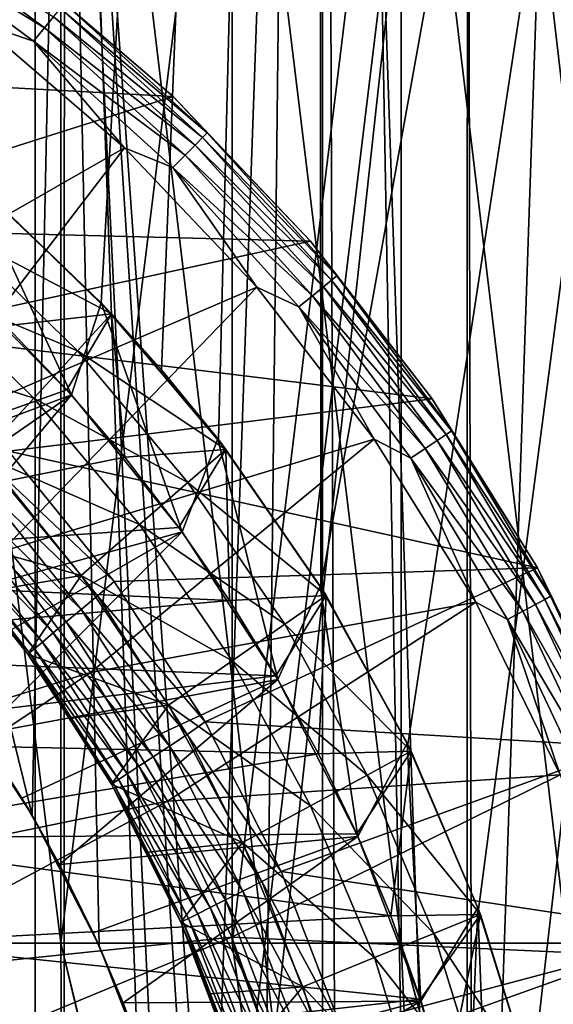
# Model space of a CAD drawing. Header units: metres. Extents: x -30 to 30, y -76 to 64.
# Tile 418 of 541: x 2.138 to 3.088, y 49.422 to 51.174. Entities that reach past the tile are written whole.
import ezdxf

# ---------------------------------------------------------------- set-up
doc = ezdxf.new("R2010")
doc.units = ezdxf.units.M
doc.layers.add('solid_508511', color=7, linetype='CONTINUOUS')

msp = doc.modelspace()

# ---------------------------------------------------------------- linework, layer by layer
at = {"layer": 'solid_508511'}
for points in [[(2.134112, 10.127601, 22.900776), (2.670147, 57.5, 22.844479), (1.337299, 57.5, 22.961088)], [(1.797992, 51.086449, -22.929615), (1.526391, 51.255478, -22.949295), (2.670147, 57.5, -22.844479)], [(2.051232, 50.890598, -22.908348), (1.797992, 51.086449, -22.929615), (2.670147, 57.5, -22.844479)], [(2.28324, 50.670086, -22.886389), (2.051232, 50.890598, -22.908348), (2.670147, 57.5, -22.844479)], [(2.134112, 10.127601, 22.900776), (2.837464, 9.95345, 22.824303), (2.670147, 57.5, 22.844479)], [(2.390679, 50.551128, -22.875416), (2.28324, 50.670086, -22.886389), (2.670147, 57.5, -22.844479)], [(2.49194, 50.426842, -22.864607), (2.390679, 50.551128, -22.875416), (2.670147, 57.5, -22.844479)], [(2.674352, 50.164429, -22.843988), (2.49194, 50.426842, -22.864607), (2.670147, 57.5, -22.844479)], [(3.532685, 9.728444, 22.727079), (3.993941, 57.5, 22.650572), (2.670147, 57.5, 22.844479)], [(2.837464, 9.95345, 22.824303), (3.532685, 9.728444, 22.727079), (2.670147, 57.5, 22.844479)], [(2.674352, 50.164429, -22.843988), (2.670147, 57.5, -22.844479), (3.993941, 57.5, -22.650572)], [(2.829364, 49.884613, -22.825308), (2.674352, 50.164429, -22.843988), (3.993941, 57.5, -22.650572)], [(2.954892, 49.591381, -22.809397), (2.829364, 49.884613, -22.825308), (3.993941, 57.5, -22.650572)], [(3.050039, 49.287239, -22.796869), (2.954892, 49.591381, -22.809397), (3.993941, 57.5, -22.650572)], [(3.113941, 48.975269, -22.788229), (3.050039, 49.287239, -22.796869), (3.993941, 57.5, -22.650572)], [(1.637794, 54.5, 6.290277), (2.165419, 54.5, 6.128702), (1.637813, 39.999996, 6.290276)], [(1.637794, 54.5, -6.290277), (1.637815, 39.999996, -6.290275), (2.165299, 39.999996, -6.128742)], [(2.165419, 54.5, -6.128702), (1.637794, 54.5, -6.290277), (2.165299, 39.999996, -6.128742)], [(2.165419, 54.5, 6.128702), (2.165296, 39.999996, 6.128743), (1.637813, 39.999996, 6.290276)], [(2.677306, 54.5, 5.923008), (2.67735, 39.999996, 5.922989), (2.165296, 39.999996, 6.128743)], [(2.165419, 54.5, 6.128702), (2.677306, 54.5, 5.923008), (2.165296, 39.999996, 6.128743)], [(2.165419, 54.5, -6.128702), (2.165299, 39.999996, -6.128742), (2.677352, 39.999996, -5.922988)], [(2.677306, 54.5, -5.923008), (2.165419, 54.5, -6.128702), (2.677352, 39.999996, -5.922988)], [(2.677306, 54.5, 5.923008), (3.170048, 54.5, 5.674577), (2.67735, 39.999996, 5.922989)], [(2.677306, 54.5, -5.923008), (2.677352, 39.999996, -5.922988), (3.169956, 39.999996, -5.674625)], [(3.170048, 54.5, -5.674577), (2.677306, 54.5, -5.923008), (3.169956, 39.999996, -5.674625)], [(3.170048, 54.5, 5.674577), (3.169953, 39.999996, 5.674627), (2.67735, 39.999996, 5.922989)], [(1.485397, 46.5, 9.383155), (1.486151, 52.5, 9.383035), (2.216653, 46.5, 9.237773)], [(1.486151, 52.5, -9.383035), (2.016315, 49.977982, -9.28356), (2.160056, 49.758633, -9.251171)], [(1.486151, 52.5, -9.383035), (2.160056, 49.758633, -9.251171), (2.217708, 52.5, -9.237518)], [(2.216653, 46.5, 9.237773), (1.486151, 52.5, 9.383035), (2.217708, 52.5, 9.237518)], [(2.217708, 52.5, -9.237518), (2.160056, 49.758633, -9.251171), (2.279464, 49.526661, -9.222475)], [(2.216653, 46.5, 9.237773), (2.217708, 52.5, 9.237518), (2.934255, 46.5, 9.035494)], [(2.217708, 52.5, -9.237518), (2.279464, 49.526661, -9.222475), (2.373737, 49.284451, -9.198662)], [(2.217708, 52.5, -9.237518), (2.373737, 49.284451, -9.198662), (2.441936, 49.035683, -9.180792)], [(2.217708, 52.5, -9.237518), (2.441936, 49.035683, -9.180792), (2.484058, 48.781879, -9.169485)], [(2.217708, 52.5, -9.237518), (2.484058, 48.781879, -9.169485), (2.935682, 52.5, -9.035028)], [(2.934255, 46.5, 9.035494), (2.217708, 52.5, 9.237518), (2.935682, 52.5, 9.035028)], [(2.935682, 52.5, -9.035028), (2.484058, 48.781879, -9.169485), (2.499872, 48.525898, -9.165186)], [(2.948315, 46.5, -9.030915), (2.935682, 52.5, -9.035028), (2.499872, 48.525898, -9.165186)], [(2.934255, 46.5, 9.035494), (2.935682, 52.5, 9.035028), (3.633785, 46.5, 8.777563)], [(3.633785, 46.5, 8.777563), (2.935682, 52.5, 9.035028), (3.635472, 52.5, 8.776863)], [(2.948315, 46.5, -9.030915), (3.635472, 52.5, -8.776863), (2.935682, 52.5, -9.035028)], [(3.647443, 46.5, -8.771896), (3.635472, 52.5, -8.776863), (2.948315, 46.5, -9.030915)], [(1.902513, 52, 7.512852), (1.90244, 49.53109, 7.51287), (2.211465, 49.53109, 7.427781)], [(2.211356, 52, -7.427813), (2.211465, 49.53109, -7.427781), (1.90244, 49.53109, -7.51287)], [(1.902513, 52, -7.512852), (2.211356, 52, -7.427813), (1.90244, 49.53109, -7.51287)], [(2.211356, 52, 7.427813), (1.902513, 52, 7.512852), (2.211465, 49.53109, 7.427781)], [(2.516421, 52, 7.330084), (2.211356, 52, 7.427813), (2.211465, 49.53109, 7.427781)], [(2.211356, 52, -7.427813), (2.516421, 52, -7.330084), (2.211465, 49.53109, -7.427781)], [(2.516421, 52, 7.330084), (2.211465, 49.53109, 7.427781), (2.516499, 49.53109, 7.330057)], [(2.516421, 52, -7.330084), (2.516499, 49.53109, -7.330057), (2.211465, 49.53109, -7.427781)], [(2.516421, 52, 7.330084), (2.516499, 49.53109, 7.330057), (2.817123, 49.53109, 7.219856)], [(2.817187, 52, 7.219831), (2.516421, 52, 7.330084), (2.817123, 49.53109, 7.219856)], [(2.516421, 52, -7.330084), (2.817187, 52, -7.219831), (2.516499, 49.53109, -7.330057)], [(2.817187, 52, -7.219831), (2.817123, 49.53109, -7.219856), (2.516499, 49.53109, -7.330057)], [(2.817187, 52, 7.219831), (2.817123, 49.53109, 7.219856), (3.113034, 49.53109, 7.09729)], [(2.817187, 52, -7.219831), (3.113034, 49.53109, -7.09729), (2.817123, 49.53109, -7.219856)], [(3.11314, 52, 7.097243), (2.817187, 52, 7.219831), (3.113034, 49.53109, 7.09729)], [(2.817187, 52, -7.219831), (3.11314, 52, -7.097243), (3.113034, 49.53109, -7.09729)], [(1.911228, 51.360355, -23.308302), (2.182389, 51.159248, -23.308302), (1.894047, 51.334641, -23.333151)], [(2.19851, 51.178894, -23.277836), (2.182389, 51.159248, -23.308302), (1.911228, 51.360355, -23.308302)], [(1.894047, 51.334641, -23.333151), (2.16277, 51.135342, -23.333151), (2.065346, 51.168198, -23.351336)], [(2.182389, 51.159248, -23.308302), (2.16277, 51.135342, -23.333151), (1.894047, 51.334641, -23.333151)], [(0.879994, 51.210735, -23), (1.157276, 51.104462, -23), (2.142362, 51.267723, -23)], [(1.157276, 51.104462, -23), (2.411385, 51.036774, -23), (2.142362, 51.267723, -23)], [(2.142371, 51.267715, -23.165592), (2.142362, 51.267723, -23), (2.411385, 51.036774, -23)], [(2.411384, 51.036774, -23.165592), (2.142371, 51.267715, -23.165592), (2.411385, 51.036774, -23)], [(2.217885, 51.202499, -23.205029), (2.142371, 51.267715, -23.165592), (2.411384, 51.036774, -23.165592)], [(2.217885, 51.202499, -23.205029), (2.472097, 50.972095, -23.205029), (2.2105, 51.193501, -23.242954)], [(2.217885, 51.202499, -23.205029), (2.411384, 51.036774, -23.165592), (2.472097, 50.972095, -23.205029)], [(2.2105, 51.193501, -23.242954), (2.463865, 50.963863, -23.242954), (2.19851, 51.178894, -23.277836)], [(2.472097, 50.972095, -23.205029), (2.463865, 50.963863, -23.242954), (2.2105, 51.193501, -23.242954)], [(2.065346, 51.168198, -23.351336), (2.324687, 50.94556, -23.351336), (1.727443, 50.604897, -23.58305)], [(2.16277, 51.135342, -23.333151), (2.324687, 50.94556, -23.351336), (2.065346, 51.168198, -23.351336)], [(2.19851, 51.178894, -23.277836), (2.450501, 50.9505, -23.277836), (2.182389, 51.159248, -23.308302)], [(2.463865, 50.963863, -23.242954), (2.450501, 50.9505, -23.277836), (2.19851, 51.178894, -23.277836)], [(2.182389, 51.159248, -23.308302), (2.432532, 50.932533, -23.308302), (2.16277, 51.135342, -23.333151)], [(2.450501, 50.9505, -23.277836), (2.432532, 50.932533, -23.308302), (2.182389, 51.159248, -23.308302)], [(2.16277, 51.135342, -23.333151), (2.410665, 50.910664, -23.333151), (2.324687, 50.94556, -23.351336)], [(2.432532, 50.932533, -23.308302), (2.410665, 50.910664, -23.333151), (2.16277, 51.135342, -23.333151)], [(1.676891, 50.804459, -23), (2.411385, 51.036774, -23), (1.157276, 51.104462, -23)], [(1.676891, 50.804459, -23), (2.655663, 50.779793, -23), (2.411385, 51.036774, -23)], [(2.411384, 51.036774, -23.165592), (2.411385, 51.036774, -23), (2.655663, 50.779793, -23)], [(2.655654, 50.779804, -23.165592), (2.411384, 51.036774, -23.165592), (2.655663, 50.779793, -23)], [(2.472097, 50.972095, -23.205029), (2.411384, 51.036774, -23.165592), (2.655654, 50.779804, -23.165592)], [(2.463865, 50.963863, -23.242954), (2.693502, 50.710499, -23.242954), (2.450501, 50.9505, -23.277836)], [(2.472097, 50.972095, -23.205029), (2.702501, 50.717884, -23.205029), (2.463865, 50.963863, -23.242954)], [(2.702501, 50.717884, -23.205029), (2.693502, 50.710499, -23.242954), (2.463865, 50.963863, -23.242954)], [(2.472097, 50.972095, -23.205029), (2.655654, 50.779804, -23.165592), (2.702501, 50.717884, -23.205029)], [(2.324687, 50.94556, -23.351336), (1.925441, 50.425442, -23.58305), (1.727443, 50.604897, -23.58305)], [(2.324687, 50.94556, -23.351336), (2.560173, 50.69783, -23.351336), (1.925441, 50.425442, -23.58305)], [(2.410665, 50.910664, -23.333151), (2.560173, 50.69783, -23.351336), (2.324687, 50.94556, -23.351336)], [(2.450501, 50.9505, -23.277836), (2.678893, 50.698509, -23.277836), (2.432532, 50.932533, -23.308302)], [(2.693502, 50.710499, -23.242954), (2.678893, 50.698509, -23.277836), (2.450501, 50.9505, -23.277836)], [(2.432532, 50.932533, -23.308302), (2.659249, 50.682388, -23.308302), (2.410665, 50.910664, -23.333151)], [(2.678893, 50.698509, -23.277836), (2.659249, 50.682388, -23.308302), (2.432532, 50.932533, -23.308302)], [(2.410665, 50.910664, -23.333151), (2.635343, 50.662769, -23.333151), (2.560173, 50.69783, -23.351336)], [(2.659249, 50.682388, -23.308302), (2.635343, 50.662769, -23.333151), (2.410665, 50.910664, -23.333151)], [(2.230366, 50.506138, -15), (2.008977, 50.727818, -15), (2.051776, 50.890121, -15)], [(2.075101, 50.869907, -21.581036), (2.051232, 50.890598, -22.908348), (2.28324, 50.670086, -22.886389)], [(2.075101, 50.869907, -20.059807), (2.283256, 50.670074, -15), (2.051776, 50.890121, -15)], [(2.230366, 50.506138, -15), (2.051776, 50.890121, -15), (2.283256, 50.670074, -15)], [(2.021982, 50.797626, -21.828634), (2.075101, 50.869907, -21.581036), (2.301741, 50.650463, -21.581036)], [(2.301741, 50.650463, -21.581036), (2.075101, 50.869907, -21.581036), (2.28324, 50.670086, -22.886389)], [(2.075101, 50.869907, -20.059807), (2.301741, 50.650463, -20.059807), (2.283256, 50.670074, -15)], [(2.113233, 50.629375, -19.5), (2.301741, 50.650463, -20.059807), (2.075101, 50.869907, -20.059807)], [(1.907675, 50.617367, -23), (2.655663, 50.779793, -23), (1.676891, 50.804459, -23)], [(1.954163, 50.705341, -22.066158), (2.021982, 50.797626, -21.828634), (2.241046, 50.584518, -21.828634)], [(2.241046, 50.584518, -21.828634), (2.021982, 50.797626, -21.828634), (2.301741, 50.650463, -21.581036)], [(1.907675, 50.617367, -23), (2.872663, 50.499451, -23), (2.655663, 50.779793, -23)], [(2.655654, 50.779804, -23.165592), (2.655663, 50.779793, -23), (2.872663, 50.499451, -23)], [(2.872672, 50.499439, -23.165592), (2.655654, 50.779804, -23.165592), (2.872663, 50.499451, -23)], [(2.702501, 50.717884, -23.205029), (2.655654, 50.779804, -23.165592), (2.872672, 50.499439, -23.165592)], [(2.230366, 50.506138, -15), (1.719108, 50.315121, -14.500119), (2.008977, 50.727818, -15)], [(2.702501, 50.717884, -23.205029), (2.906878, 50.442314, -23.205029), (2.693502, 50.710499, -23.242954)], [(2.702501, 50.717884, -23.205029), (2.872672, 50.499439, -23.165592), (2.906878, 50.442314, -23.205029)], [(1.954163, 50.705341, -22.066158), (2.163559, 50.500328, -22.066158), (1.87237, 50.59404, -22.290916)], [(2.560173, 50.69783, -23.351336), (2.104896, 50.227444, -23.58305), (1.925441, 50.425442, -23.58305)], [(1.954163, 50.705341, -22.066158), (2.241046, 50.584518, -21.828634), (2.163559, 50.500328, -22.066158)], [(2.560173, 50.69783, -23.351336), (2.769389, 50.427544, -23.351336), (2.104896, 50.227444, -23.58305)], [(2.635343, 50.662769, -23.333151), (2.769389, 50.427544, -23.351336), (2.560173, 50.69783, -23.351336)], [(2.678893, 50.698509, -23.277836), (2.881485, 50.425346, -23.277836), (2.659249, 50.682388, -23.308302)], [(2.693502, 50.710499, -23.242954), (2.897199, 50.435844, -23.242954), (2.678893, 50.698509, -23.277836)], [(2.897199, 50.435844, -23.242954), (2.881485, 50.425346, -23.277836), (2.678893, 50.698509, -23.277836)], [(2.906878, 50.442314, -23.205029), (2.897199, 50.435844, -23.242954), (2.693502, 50.710499, -23.242954)], [(2.659249, 50.682388, -23.308302), (2.860356, 50.411228, -23.308302), (2.635343, 50.662769, -23.333151)], [(2.881485, 50.425346, -23.277836), (2.860356, 50.411228, -23.308302), (2.659249, 50.682388, -23.308302)], [(2.42741, 50.262619, -15), (2.230366, 50.506138, -15), (2.283256, 50.670074, -15)], [(2.301741, 50.650463, -21.581036), (2.28324, 50.670086, -22.886389), (2.390679, 50.551128, -22.875416)], [(2.301741, 50.650463, -20.059807), (2.490784, 50.428345, -15), (2.283256, 50.670074, -15)], [(2.42741, 50.262619, -15), (2.283256, 50.670074, -15), (2.490784, 50.428345, -15)], [(2.635343, 50.662769, -23.333151), (2.834642, 50.394047, -23.333151), (2.769389, 50.427544, -23.351336)], [(2.860356, 50.411228, -23.308302), (2.834642, 50.394047, -23.333151), (2.635343, 50.662769, -23.333151)], [(2.222333, 50.515251, -19.5), (2.301741, 50.650463, -20.059807), (2.113233, 50.629375, -19.5)], [(2.325215, 50.395618, -19.5), (2.301741, 50.650463, -20.059807), (2.222333, 50.515251, -19.5)], [(2.241046, 50.584518, -21.828634), (2.301741, 50.650463, -21.581036), (2.505295, 50.409451, -21.581036)], [(2.301741, 50.650463, -21.581036), (2.390679, 50.551128, -22.875416), (2.49194, 50.426842, -22.864607)], [(2.505295, 50.409451, -21.581036), (2.301741, 50.650463, -21.581036), (2.49194, 50.426842, -22.864607)], [(2.301741, 50.650463, -20.059807), (2.505295, 50.409451, -20.059807), (2.490784, 50.428345, -15)], [(2.325215, 50.395618, -19.5), (2.505295, 50.409451, -20.059807), (2.301741, 50.650463, -20.059807)], [(2.222333, 50.515251, -19.5), (2.113233, 50.629375, -19.5), (1.324291, 50.193741, -19.5)], [(1.907675, 50.617367, -23), (2.118465, 50.406464, -23), (2.872663, 50.499451, -23)], [(2.163559, 50.500328, -22.066158), (2.070112, 50.398792, -22.290916), (1.87237, 50.59404, -22.290916)], [(2.163559, 50.500328, -22.066158), (2.241046, 50.584518, -21.828634), (2.437764, 50.350624, -21.828634)], [(2.437764, 50.350624, -21.828634), (2.241046, 50.584518, -21.828634), (2.505295, 50.409451, -21.581036)], [(2.325215, 50.395618, -19.5), (2.222333, 50.515251, -19.5), (1.324291, 50.193741, -19.5)], [(2.230366, 50.506138, -15), (1.814903, 50.219341, -14.500119), (1.719108, 50.315121, -14.500119)], [(2.230366, 50.506138, -15), (1.905422, 50.118446, -14.500119), (1.814903, 50.219341, -14.500119)], [(2.42741, 50.262619, -15), (1.905422, 50.118446, -14.500119), (2.230366, 50.506138, -15)], [(2.163559, 50.500328, -22.066158), (2.351554, 50.275524, -22.066158), (2.070112, 50.398792, -22.290916)], [(2.118465, 50.406464, -23), (3.060227, 50.198528, -23), (2.872663, 50.499451, -23)], [(2.163559, 50.500328, -22.066158), (2.437764, 50.350624, -21.828634), (2.351554, 50.275524, -22.066158)], [(2.872672, 50.499439, -23.165592), (2.872663, 50.499451, -23), (3.060227, 50.198528, -23)], [(3.060213, 50.198559, -23.165592), (2.872672, 50.499439, -23.165592), (3.060227, 50.198528, -23)], [(2.906878, 50.442314, -23.205029), (2.872672, 50.499439, -23.165592), (3.060213, 50.198559, -23.165592)], [(2.897199, 50.435844, -23.242954), (3.072994, 50.142548, -23.242954), (2.881485, 50.425346, -23.277836)], [(2.906878, 50.442314, -23.205029), (3.083261, 50.148037, -23.205029), (2.897199, 50.435844, -23.242954)], [(3.083261, 50.148037, -23.205029), (3.072994, 50.142548, -23.242954), (2.897199, 50.435844, -23.242954)], [(2.906878, 50.442314, -23.205029), (3.060213, 50.198559, -23.165592), (3.083261, 50.148037, -23.205029)], [(2.769389, 50.427544, -23.351336), (2.264079, 50.01281, -23.58305), (2.104896, 50.227444, -23.58305)], [(2.769389, 50.427544, -23.351336), (2.950186, 50.137478, -23.351336), (2.264079, 50.01281, -23.58305)], [(2.597901, 50.000011, -15), (2.42741, 50.262619, -15), (2.490784, 50.428345, -15)], [(2.505295, 50.409451, -20.059807), (2.673247, 50.166203, -15), (2.490784, 50.428345, -15)], [(2.597901, 50.000011, -15), (2.490784, 50.428345, -15), (2.673247, 50.166203, -15)], [(2.505295, 50.409451, -21.581036), (2.49194, 50.426842, -22.864607), (2.674352, 50.164429, -22.843988)], [(2.834642, 50.394047, -23.333151), (2.950186, 50.137478, -23.351336), (2.769389, 50.427544, -23.351336)], [(2.881485, 50.425346, -23.277836), (3.056327, 50.13364, -23.277836), (2.860356, 50.411228, -23.308302)], [(3.072994, 50.142548, -23.242954), (3.056327, 50.13364, -23.277836), (2.881485, 50.425346, -23.277836)], [(2.070112, 50.398792, -22.290916), (2.247596, 50.184959, -22.290916), (1.981335, 50.259777, -22.5)], [(2.351554, 50.275524, -22.066158), (2.247596, 50.184959, -22.290916), (2.070112, 50.398792, -22.290916)], [(2.092194, 50.377323, -22.996157), (2.306071, 50.174675, -23), (2.118465, 50.406464, -23)], [(2.118465, 50.406464, -23), (2.306071, 50.174675, -23), (3.060227, 50.198528, -23)], [(2.42167, 50.270733, -19.5), (2.505295, 50.409451, -20.059807), (2.325215, 50.395618, -19.5)], [(2.511465, 50.140896, -19.5), (2.505295, 50.409451, -20.059807), (2.42167, 50.270733, -19.5)], [(2.437764, 50.350624, -21.828634), (2.505295, 50.409451, -21.581036), (2.683721, 50.149284, -21.581036)], [(2.683721, 50.149284, -21.581036), (2.505295, 50.409451, -21.581036), (2.674352, 50.164429, -22.843988)], [(2.505295, 50.409451, -20.059807), (2.683721, 50.149284, -20.059807), (2.673247, 50.166203, -15)], [(2.511465, 50.140896, -19.5), (2.683721, 50.149284, -20.059807), (2.505295, 50.409451, -20.059807)], [(2.860356, 50.411228, -23.308302), (3.033915, 50.121662, -23.308302), (2.834642, 50.394047, -23.333151)], [(3.056327, 50.13364, -23.277836), (3.033915, 50.121662, -23.308302), (2.860356, 50.411228, -23.308302)], [(2.42167, 50.270733, -19.5), (2.325215, 50.395618, -19.5), (1.324291, 50.193741, -19.5)], [(2.834642, 50.394047, -23.333151), (3.006641, 50.107082, -23.333151), (2.950186, 50.137478, -23.351336)], [(3.033915, 50.121662, -23.308302), (3.006641, 50.107082, -23.333151), (2.834642, 50.394047, -23.333151)], [(2.276562, 50.148903, -22.996157), (2.092194, 50.377323, -22.996157), (2.066335, 50.349907, -22.98476)], [(2.276562, 50.148903, -22.996157), (2.306071, 50.174675, -23), (2.092194, 50.377323, -22.996157)], [(2.247723, 50.124699, -22.98476), (2.066335, 50.349907, -22.98476), (2.042503, 50.324642, -22.966249)], [(2.276562, 50.148903, -22.996157), (2.066335, 50.349907, -22.98476), (2.247723, 50.124699, -22.98476)], [(2.351554, 50.275524, -22.066158), (2.437764, 50.350624, -21.828634), (2.610175, 50.098278, -21.828634)], [(2.610175, 50.098278, -21.828634), (2.437764, 50.350624, -21.828634), (2.683721, 50.149284, -21.581036)], [(2.221145, 50.10239, -22.966249), (2.042503, 50.324642, -22.966249), (2.021619, 50.302502, -22.941338)], [(2.247723, 50.124699, -22.98476), (2.042503, 50.324642, -22.966249), (2.221145, 50.10239, -22.966249)], [(2.197854, 50.08284, -22.941338), (2.021619, 50.302502, -22.941338), (2.004485, 50.284332, -22.910984)], [(2.221145, 50.10239, -22.966249), (2.021619, 50.302502, -22.941338), (2.197854, 50.08284, -22.941338)], [(2.178748, 50.066803, -22.910984), (2.004485, 50.284332, -22.910984), (1.991764, 50.270847, -22.876356)], [(2.197854, 50.08284, -22.941338), (2.004485, 50.284332, -22.910984), (2.178748, 50.066803, -22.910984)], [(2.351554, 50.275524, -22.066158), (2.516289, 50.033161, -22.066158), (2.247596, 50.184959, -22.290916)], [(2.351554, 50.275524, -22.066158), (2.610175, 50.098278, -21.828634), (2.516289, 50.033161, -22.066158)], [(2.511465, 50.140896, -19.5), (2.42167, 50.270733, -19.5), (1.324291, 50.193741, -19.5)], [(2.42741, 50.262619, -15), (1.990296, 50.012852, -14.500119), (1.905422, 50.118446, -14.500119)], [(1.981329, 50.259781, -22.799999), (2.155841, 50.047573, -22.838787), (1.983945, 50.262554, -22.838787)], [(1.981329, 50.259781, -22.799999), (2.152925, 50.045128, -22.799999), (2.155841, 50.047573, -22.838787)], [(2.152915, 50.045139, -22.5), (2.152925, 50.045128, -22.799999), (1.981329, 50.259781, -22.799999)], [(2.152915, 50.045139, -22.5), (1.981329, 50.259781, -22.799999), (2.069909, 50.154682, -22.5)], [(2.247596, 50.184959, -22.290916), (2.069909, 50.154682, -22.5), (1.981335, 50.259777, -22.5)], [(2.164561, 50.054893, -22.876356), (1.991764, 50.270847, -22.876356), (1.983945, 50.262554, -22.838787)], [(2.164561, 50.054893, -22.876356), (1.983945, 50.262554, -22.838787), (2.155841, 50.047573, -22.838787)], [(2.42741, 50.262619, -15), (2.06917, 49.903046, -14.500119), (1.990296, 50.012852, -14.500119)], [(2.178748, 50.066803, -22.910984), (1.991764, 50.270847, -22.876356), (2.164561, 50.054893, -22.876356)], [(2.597901, 50.000011, -15), (2.06917, 49.903046, -14.500119), (2.42741, 50.262619, -15)], [(1.588869, 49.803951, -23.76483), (2.104896, 50.227444, -23.58305), (2.264079, 50.01281, -23.58305)], [(2.511465, 50.140896, -19.5), (1.324291, 50.193741, -19.5), (1.489483, 50.050465, -19.5)], [(2.306071, 50.174675, -23), (2.46841, 49.924587, -23), (3.060227, 50.198528, -23)], [(2.46841, 49.924587, -23), (3.216339, 49.880272, -23), (3.060227, 50.198528, -23)], [(3.060213, 50.198559, -23.165592), (3.060227, 50.198528, -23), (3.216339, 49.880272, -23)], [(3.216352, 49.880245, -23.165592), (3.060213, 50.198559, -23.165592), (3.216339, 49.880272, -23)], [(3.083261, 50.148037, -23.205029), (3.060213, 50.198559, -23.165592), (3.216352, 49.880245, -23.165592)], [(2.247596, 50.184959, -22.290916), (2.152915, 50.045139, -22.5), (2.069909, 50.154682, -22.5)], [(2.247596, 50.184959, -22.290916), (2.403082, 49.954639, -22.290916), (2.152915, 50.045139, -22.5)], [(2.516289, 50.033161, -22.066158), (2.403082, 49.954639, -22.290916), (2.247596, 50.184959, -22.290916)], [(2.276562, 50.148903, -22.996157), (2.46841, 49.924587, -23), (2.306071, 50.174675, -23)], [(2.740203, 49.720829, -15), (2.597901, 50.000011, -15), (2.673247, 50.166203, -15)], [(2.683721, 50.149284, -20.059807), (2.828142, 49.887131, -15), (2.673247, 50.166203, -15)], [(2.740203, 49.720829, -15), (2.673247, 50.166203, -15), (2.828142, 49.887131, -15)], [(2.683721, 50.149284, -21.581036), (2.674352, 50.164429, -22.843988), (2.829364, 49.884613, -22.825308)], [(2.594272, 50.006569, -19.5), (2.511465, 50.140896, -19.5), (1.489483, 50.050465, -19.5)], [(2.436104, 49.902504, -22.996157), (2.276562, 50.148903, -22.996157), (2.247723, 50.124699, -22.98476)], [(2.950186, 50.137478, -23.351336), (2.401458, 49.783607, -23.58305), (2.264079, 50.01281, -23.58305)], [(2.436104, 49.902504, -22.996157), (2.46841, 49.924587, -23), (2.276562, 50.148903, -22.996157)], [(2.950186, 50.137478, -23.351336), (3.100711, 49.830612, -23.351336), (2.401458, 49.783607, -23.58305)], [(2.594272, 50.006569, -19.5), (2.683721, 50.149284, -20.059807), (2.511465, 50.140896, -19.5)], [(2.669909, 49.86805, -19.5), (2.683721, 50.149284, -20.059807), (2.594272, 50.006569, -19.5)], [(2.610175, 50.098278, -21.828634), (2.683721, 50.149284, -21.581036), (2.835229, 49.872578, -21.581036)], [(2.669909, 49.86805, -19.5), (2.835229, 49.872578, -20.059807), (2.683721, 50.149284, -20.059807)], [(2.835229, 49.872578, -21.581036), (2.683721, 50.149284, -21.581036), (2.829364, 49.884613, -22.825308)], [(2.683721, 50.149284, -20.059807), (2.835229, 49.872578, -20.059807), (2.828142, 49.887131, -15)], [(3.006641, 50.107082, -23.333151), (3.100711, 49.830612, -23.351336), (2.950186, 50.137478, -23.351336)], [(3.056327, 50.13364, -23.277836), (3.201735, 49.826202, -23.277836), (3.033915, 50.121662, -23.308302)], [(3.072994, 50.142548, -23.242954), (3.219195, 49.833435, -23.242954), (3.056327, 50.13364, -23.277836)], [(3.219195, 49.833435, -23.242954), (3.201735, 49.826202, -23.277836), (3.056327, 50.13364, -23.277836)], [(3.083261, 50.148037, -23.205029), (3.22995, 49.837891, -23.205029), (3.072994, 50.142548, -23.242954)], [(3.22995, 49.837891, -23.205029), (3.219195, 49.833435, -23.242954), (3.072994, 50.142548, -23.242954)], [(3.083261, 50.148037, -23.205029), (3.216352, 49.880245, -23.165592), (3.22995, 49.837891, -23.205029)], [(2.404675, 49.881824, -22.98476), (2.247723, 50.124699, -22.98476), (2.221145, 50.10239, -22.966249)], [(2.436104, 49.902504, -22.996157), (2.247723, 50.124699, -22.98476), (2.404675, 49.881824, -22.98476)], [(3.033915, 50.121662, -23.308302), (3.178257, 49.816479, -23.308302), (3.006641, 50.107082, -23.333151)], [(3.201735, 49.826202, -23.277836), (3.178257, 49.816479, -23.308302), (3.033915, 50.121662, -23.308302)], [(2.37571, 49.86277, -22.966249), (2.221145, 50.10239, -22.966249), (2.197854, 50.08284, -22.941338)], [(2.404675, 49.881824, -22.98476), (2.221145, 50.10239, -22.966249), (2.37571, 49.86277, -22.966249)], [(2.516289, 50.033161, -22.066158), (2.610175, 50.098278, -21.828634), (2.75656, 49.829994, -21.828634)], [(2.75656, 49.829994, -21.828634), (2.610175, 50.098278, -21.828634), (2.835229, 49.872578, -21.581036)], [(3.006641, 50.107082, -23.333151), (3.149685, 49.804642, -23.333151), (3.100711, 49.830612, -23.351336)], [(3.178257, 49.816479, -23.308302), (3.149685, 49.804642, -23.333151), (3.006641, 50.107082, -23.333151)], [(2.350329, 49.846069, -22.941338), (2.197854, 50.08284, -22.941338), (2.178748, 50.066803, -22.910984)], [(2.37571, 49.86277, -22.966249), (2.197854, 50.08284, -22.941338), (2.350329, 49.846069, -22.941338)], [(2.329507, 49.832367, -22.910984), (2.178748, 50.066803, -22.910984), (2.164561, 50.054893, -22.876356)], [(2.350329, 49.846069, -22.941338), (2.178748, 50.066803, -22.910984), (2.329507, 49.832367, -22.910984)], [(2.594272, 50.006569, -19.5), (1.489483, 50.050465, -19.5), (1.639298, 49.891113, -19.5)], [(2.152925, 50.045128, -22.799999), (2.304545, 49.815945, -22.838787), (2.155841, 50.047573, -22.838787)], [(2.314047, 49.822197, -22.876356), (2.164561, 50.054893, -22.876356), (2.155841, 50.047573, -22.838787)], [(2.314047, 49.822197, -22.876356), (2.155841, 50.047573, -22.838787), (2.304545, 49.815945, -22.838787)], [(2.329507, 49.832367, -22.910984), (2.164561, 50.054893, -22.876356), (2.314047, 49.822197, -22.876356)], [(2.230154, 49.931404, -22.5), (2.152925, 50.045128, -22.799999), (2.152915, 50.045139, -22.5)], [(2.403082, 49.954639, -22.290916), (2.230154, 49.931404, -22.5), (2.152915, 50.045139, -22.5)], [(2.152925, 50.045128, -22.799999), (2.301367, 49.813854, -22.799999), (2.304545, 49.815945, -22.838787)], [(2.301363, 49.813862, -22.5), (2.301367, 49.813854, -22.799999), (2.152925, 50.045128, -22.799999)], [(2.301363, 49.813862, -22.5), (2.152925, 50.045128, -22.799999), (2.230154, 49.931404, -22.5)], [(2.516289, 50.033161, -22.066158), (2.656136, 49.775631, -22.066158), (2.403082, 49.954639, -22.290916)], [(2.516289, 50.033161, -22.066158), (2.75656, 49.829994, -21.828634), (2.656136, 49.775631, -22.066158)], [(1.709028, 49.641937, -23.76483), (1.588869, 49.803951, -23.76483), (2.264079, 50.01281, -23.58305)], [(1.709028, 49.641937, -23.76483), (2.264079, 50.01281, -23.58305), (2.401458, 49.783607, -23.58305)], [(2.669909, 49.86805, -19.5), (2.594272, 50.006569, -19.5), (1.639298, 49.891113, -19.5)], [(2.597901, 50.000011, -15), (2.142081, 49.788986, -14.500119), (2.06917, 49.903046, -14.500119)], [(2.597901, 50.000011, -15), (2.208769, 49.671043, -14.500119), (2.142081, 49.788986, -14.500119)], [(2.740203, 49.720829, -15), (2.208769, 49.671043, -14.500119), (2.597901, 50.000011, -15)], [(2.016315, 49.977982, -9.28356), (2.06917, 49.903046, -14.500119), (2.142081, 49.788986, -14.500119)], [(2.160056, 49.758633, -9.251171), (2.016315, 49.977982, -9.28356), (2.142081, 49.788986, -14.500119)], [(2.403082, 49.954639, -22.290916), (2.301363, 49.813862, -22.5), (2.230154, 49.931404, -22.5)], [(2.403082, 49.954639, -22.290916), (2.535051, 49.710079, -22.290916), (2.301363, 49.813862, -22.5)], [(2.656136, 49.775631, -22.066158), (2.535051, 49.710079, -22.290916), (2.403082, 49.954639, -22.290916)], [(2.436104, 49.902504, -22.996157), (2.603743, 49.658886, -23), (2.46841, 49.924587, -23)], [(2.46841, 49.924587, -23), (2.603743, 49.658886, -23), (3.216339, 49.880272, -23)], [(2.669909, 49.86805, -19.5), (1.639298, 49.891113, -19.5), (1.772098, 49.717442, -19.5)], [(2.569081, 49.640808, -22.996157), (2.436104, 49.902504, -22.996157), (2.404675, 49.881824, -22.98476)], [(2.569081, 49.640808, -22.996157), (2.603743, 49.658886, -23), (2.436104, 49.902504, -22.996157)], [(2.535484, 49.623928, -22.98476), (2.404675, 49.881824, -22.98476), (2.37571, 49.86277, -22.966249)], [(2.569081, 49.640808, -22.996157), (2.404675, 49.881824, -22.98476), (2.535484, 49.623928, -22.98476)], [(2.603743, 49.658886, -23), (3.339493, 49.547749, -23), (3.216339, 49.880272, -23)], [(2.738164, 49.72575, -19.5), (2.835229, 49.872578, -20.059807), (2.669909, 49.86805, -19.5)], [(2.798828, 49.580074, -19.5), (2.835229, 49.872578, -20.059807), (2.738164, 49.72575, -19.5)], [(2.852621, 49.428276, -15), (2.740203, 49.720829, -15), (2.828142, 49.887131, -15)], [(2.75656, 49.829994, -21.828634), (2.835229, 49.872578, -21.581036), (2.958301, 49.582108, -21.581036)], [(2.798828, 49.580074, -19.5), (2.958301, 49.582108, -20.059807), (2.835229, 49.872578, -20.059807)], [(2.835229, 49.872578, -20.059807), (2.953835, 49.594246, -15), (2.828142, 49.887131, -15)], [(2.852621, 49.428276, -15), (2.828142, 49.887131, -15), (2.953835, 49.594246, -15)], [(2.835229, 49.872578, -21.581036), (2.829364, 49.884613, -22.825308), (2.954892, 49.591381, -22.809397)], [(2.958301, 49.582108, -21.581036), (2.835229, 49.872578, -21.581036), (2.954892, 49.591381, -22.809397)], [(2.835229, 49.872578, -20.059807), (2.958301, 49.582108, -20.059807), (2.953835, 49.594246, -15)], [(2.738164, 49.72575, -19.5), (2.669909, 49.86805, -19.5), (1.772098, 49.717442, -19.5)], [(2.504524, 49.608376, -22.966249), (2.37571, 49.86277, -22.966249), (2.350329, 49.846069, -22.941338)], [(2.535484, 49.623928, -22.98476), (2.37571, 49.86277, -22.966249), (2.504524, 49.608376, -22.966249)], [(2.477394, 49.594746, -22.941338), (2.350329, 49.846069, -22.941338), (2.329507, 49.832367, -22.910984)], [(2.504524, 49.608376, -22.966249), (2.350329, 49.846069, -22.941338), (2.477394, 49.594746, -22.941338)], [(2.438613, 49.57526, -22.876356), (2.314047, 49.822197, -22.876356), (2.304545, 49.815945, -22.838787)], [(2.455138, 49.583561, -22.910984), (2.329507, 49.832367, -22.910984), (2.314047, 49.822197, -22.876356)], [(2.455138, 49.583561, -22.910984), (2.314047, 49.822197, -22.876356), (2.438613, 49.57526, -22.876356)], [(2.477394, 49.594746, -22.941338), (2.329507, 49.832367, -22.910984), (2.455138, 49.583561, -22.910984)], [(3.100711, 49.830612, -23.351336), (2.51571, 49.542042, -23.58305), (2.401458, 49.783607, -23.58305)], [(3.100711, 49.830612, -23.351336), (3.219419, 49.51009, -23.351336), (2.51571, 49.542042, -23.58305)], [(2.656136, 49.775631, -22.066158), (2.75656, 49.829994, -21.828634), (2.875458, 49.54845, -21.828634)], [(2.875458, 49.54845, -21.828634), (2.75656, 49.829994, -21.828634), (2.958301, 49.582108, -21.581036)], [(2.366389, 49.692772, -22.5), (2.301367, 49.813854, -22.799999), (2.301363, 49.813862, -22.5)], [(2.535051, 49.710079, -22.290916), (2.366389, 49.692772, -22.5), (2.301363, 49.813862, -22.5)], [(2.301367, 49.813854, -22.799999), (2.428457, 49.570156, -22.838787), (2.304545, 49.815945, -22.838787)], [(2.301367, 49.813854, -22.799999), (2.425059, 49.568451, -22.799999), (2.428457, 49.570156, -22.838787)], [(2.366389, 49.692772, -22.5), (2.425059, 49.568451, -22.799999), (2.301367, 49.813854, -22.799999)], [(2.438613, 49.57526, -22.876356), (2.304545, 49.815945, -22.838787), (2.428457, 49.570156, -22.838787)], [(1.812727, 49.468922, -23.76483), (1.709028, 49.641937, -23.76483), (2.401458, 49.783607, -23.58305)], [(1.812727, 49.468922, -23.76483), (2.401458, 49.783607, -23.58305), (2.51571, 49.542042, -23.58305)], [(2.160056, 49.758633, -9.251171), (2.142081, 49.788986, -14.500119), (2.208769, 49.671043, -14.500119)], [(2.656136, 49.775631, -22.066158), (2.76971, 49.505486, -22.066158), (2.535051, 49.710079, -22.290916)], [(2.656136, 49.775631, -22.066158), (2.875458, 49.54845, -21.828634), (2.76971, 49.505486, -22.066158)], [(2.160056, 49.758633, -9.251171), (2.208769, 49.671043, -14.500119), (2.268994, 49.549603, -14.500119)], [(2.279464, 49.526661, -9.222475), (2.160056, 49.758633, -9.251171), (2.268994, 49.549603, -14.500119)], [(2.798828, 49.580074, -19.5), (2.738164, 49.72575, -19.5), (1.772098, 49.717442, -19.5)], [(2.798828, 49.580074, -19.5), (1.772098, 49.717442, -19.5), (1.886615, 49.531109, -19.5)], [(2.740203, 49.720829, -15), (2.268994, 49.549603, -14.500119), (2.208769, 49.671043, -14.500119)], [(2.740203, 49.720829, -15), (2.322462, 49.425297, -14.500119), (2.268994, 49.549603, -14.500119)], [(2.852621, 49.428276, -15), (2.322462, 49.425297, -14.500119), (2.740203, 49.720829, -15)], [(2.535051, 49.710079, -22.290916), (2.425068, 49.568432, -22.5), (2.366389, 49.692772, -22.5)], [(2.535051, 49.710079, -22.290916), (2.64221, 49.453678, -22.290916), (2.425068, 49.568432, -22.5)], [(2.76971, 49.505486, -22.066158), (2.64221, 49.453678, -22.290916), (2.535051, 49.710079, -22.290916)], [(2.425068, 49.568432, -22.5), (2.425059, 49.568451, -22.799999), (2.366389, 49.692772, -22.5)], [(2.569081, 49.640808, -22.996157), (2.710584, 49.38047, -23), (2.603743, 49.658886, -23)], [(2.603743, 49.658886, -23), (2.710584, 49.38047, -23), (3.339493, 49.547749, -23)], [(2.674041, 49.366673, -22.996157), (2.569081, 49.640808, -22.996157), (2.535484, 49.623928, -22.98476)], [(2.674041, 49.366673, -22.996157), (2.710584, 49.38047, -23), (2.569081, 49.640808, -22.996157)], [(2.60619, 49.341969, -22.966249), (2.504524, 49.608376, -22.966249), (2.477394, 49.594746, -22.941338)], [(2.63873, 49.353817, -22.98476), (2.535484, 49.623928, -22.98476), (2.504524, 49.608376, -22.966249)], [(2.63873, 49.353817, -22.98476), (2.504524, 49.608376, -22.966249), (2.60619, 49.341969, -22.966249)], [(2.674041, 49.366673, -22.996157), (2.535484, 49.623928, -22.98476), (2.63873, 49.353817, -22.98476)], [(2.577676, 49.331585, -22.941338), (2.477394, 49.594746, -22.941338), (2.455138, 49.583561, -22.910984)], [(2.60619, 49.341969, -22.966249), (2.477394, 49.594746, -22.941338), (2.577676, 49.331585, -22.941338)], [(2.934147, 49.124413, -15), (2.852621, 49.428276, -15), (2.953835, 49.594246, -15)], [(2.98339, 48.813919, -15), (2.934147, 49.124413, -15), (2.953835, 49.594246, -15)], [(2.958301, 49.582108, -20.059807), (3.049474, 49.289433, -15), (2.953835, 49.594246, -15)], [(2.98339, 48.813919, -15), (2.953835, 49.594246, -15), (3.049474, 49.289433, -15)], [(2.958301, 49.582108, -21.581036), (2.954892, 49.591381, -22.809397), (3.050039, 49.287239, -22.796869)], [(2.851766, 49.431351, -19.5), (2.798828, 49.580074, -19.5), (1.886615, 49.531109, -19.5)], [(2.536917, 49.316746, -22.876356), (2.438613, 49.57526, -22.876356), (2.428457, 49.570156, -22.838787)], [(2.554285, 49.323067, -22.910984), (2.455138, 49.583561, -22.910984), (2.438613, 49.57526, -22.876356)], [(2.554285, 49.323067, -22.910984), (2.438613, 49.57526, -22.876356), (2.536917, 49.316746, -22.876356)], [(2.577676, 49.331585, -22.941338), (2.455138, 49.583561, -22.910984), (2.554285, 49.323067, -22.910984)], [(2.851766, 49.431351, -19.5), (2.958301, 49.582108, -20.059807), (2.798828, 49.580074, -19.5)], [(2.896794, 49.280117, -19.5), (2.958301, 49.582108, -20.059807), (2.851766, 49.431351, -19.5)], [(2.875458, 49.54845, -21.828634), (2.958301, 49.582108, -21.581036), (3.051702, 49.280781, -21.581036)], [(2.896794, 49.280117, -19.5), (3.051702, 49.280781, -20.059807), (2.958301, 49.582108, -20.059807)], [(3.051702, 49.280781, -21.581036), (2.958301, 49.582108, -21.581036), (3.050039, 49.287239, -22.796869)], [(2.958301, 49.582108, -20.059807), (3.051702, 49.280781, -20.059807), (3.049474, 49.289433, -15)], [(2.425059, 49.568451, -22.799999), (2.526243, 49.312859, -22.838787), (2.428457, 49.570156, -22.838787)], [(2.425059, 49.568451, -22.799999), (2.522672, 49.311558, -22.799999), (2.526243, 49.312859, -22.838787)], [(2.522668, 49.311569, -22.5), (2.522672, 49.311558, -22.799999), (2.425059, 49.568451, -22.799999)], [(2.477193, 49.441284, -22.5), (2.425059, 49.568451, -22.799999), (2.425068, 49.568432, -22.5)], [(2.522668, 49.311569, -22.5), (2.425059, 49.568451, -22.799999), (2.477193, 49.441284, -22.5)], [(2.64221, 49.453678, -22.290916), (2.477193, 49.441284, -22.5), (2.425068, 49.568432, -22.5)], [(2.536917, 49.316746, -22.876356), (2.428457, 49.570156, -22.838787), (2.526243, 49.312859, -22.838787)], [(1.89897, 49.286579, -23.76483), (1.812727, 49.468922, -23.76483), (2.51571, 49.542042, -23.58305)], [(1.89897, 49.286579, -23.76483), (2.51571, 49.542042, -23.58305), (2.605734, 49.29044, -23.58305)], [(2.279464, 49.526661, -9.222475), (2.268994, 49.549603, -14.500119), (2.322462, 49.425297, -14.500119)], [(3.219419, 49.51009, -23.351336), (2.605734, 49.29044, -23.58305), (2.51571, 49.542042, -23.58305)], [(2.710584, 49.38047, -23), (3.428347, 49.204578, -23), (3.339493, 49.547749, -23)], [(2.76971, 49.505486, -22.066158), (2.875458, 49.54845, -21.828634), (2.965685, 49.256451, -21.828634)], [(2.965685, 49.256451, -21.828634), (2.875458, 49.54845, -21.828634), (3.051702, 49.280781, -21.581036)], [(2.216653, 46.5, 9.237773), (1.590319, 49.53109, 7.585076), (1.275652, 49.53109, 7.644293)], [(1.485397, 46.5, 9.383155), (2.216653, 46.5, 9.237773), (1.275652, 49.53109, 7.644293)], [(2.231028, 46.5, -9.234312), (1.5, 46.5, -9.380832), (1.590319, 49.53109, -7.585076)], [(2.216653, 46.5, 9.237773), (1.90244, 49.53109, 7.51287), (1.590319, 49.53109, 7.585076)], [(2.231028, 46.5, -9.234312), (1.590319, 49.53109, -7.585076), (1.90244, 49.53109, -7.51287)], [(2.851766, 49.431351, -19.5), (1.886615, 49.531109, -19.5), (1.981608, 49.334103, -19.5)], [(2.934255, 46.5, 9.035494), (2.211465, 49.53109, 7.427781), (1.90244, 49.53109, 7.51287)], [(2.216653, 46.5, 9.237773), (2.934255, 46.5, 9.035494), (1.90244, 49.53109, 7.51287)], [(2.231028, 46.5, -9.234312), (1.90244, 49.53109, -7.51287), (2.211465, 49.53109, -7.427781)], [(2.934255, 46.5, 9.035494), (2.516499, 49.53109, 7.330057), (2.211465, 49.53109, 7.427781)], [(2.948315, 46.5, -9.030915), (2.211465, 49.53109, -7.427781), (2.516499, 49.53109, -7.330057)], [(2.948315, 46.5, -9.030915), (2.231028, 46.5, -9.234312), (2.211465, 49.53109, -7.427781)], [(2.279464, 49.526661, -9.222475), (2.322462, 49.425297, -14.500119), (2.369096, 49.298367, -14.500119)], [(2.373737, 49.284451, -9.198662), (2.279464, 49.526661, -9.222475), (2.369096, 49.298367, -14.500119)], [(3.633785, 46.5, 8.777563), (2.817123, 49.53109, 7.219856), (2.516499, 49.53109, 7.330057)], [(2.934255, 46.5, 9.035494), (3.633785, 46.5, 8.777563), (2.516499, 49.53109, 7.330057)], [(2.948315, 46.5, -9.030915), (2.516499, 49.53109, -7.330057), (2.817123, 49.53109, -7.219856)], [(3.633785, 46.5, 8.777563), (3.113034, 49.53109, 7.09729), (2.817123, 49.53109, 7.219856)], [(3.647443, 46.5, -8.771896), (2.817123, 49.53109, -7.219856), (3.113034, 49.53109, -7.09729)], [(3.647443, 46.5, -8.771896), (2.948315, 46.5, -9.030915), (2.817123, 49.53109, -7.219856)], [(3.219419, 49.51009, -23.351336), (3.30509, 49.179199, -23.351336), (2.605734, 49.29044, -23.58305)], [(2.76971, 49.505486, -22.066158), (2.855888, 49.225391, -22.066158), (2.64221, 49.453678, -22.290916)], [(2.76971, 49.505486, -22.066158), (2.965685, 49.256451, -21.828634), (2.855888, 49.225391, -22.066158)], [(2.64221, 49.453678, -22.290916), (2.522668, 49.311569, -22.5), (2.477193, 49.441284, -22.5)], [(2.64221, 49.453678, -22.290916), (2.72351, 49.187946, -22.290916), (2.522668, 49.311569, -22.5)], [(2.855888, 49.225391, -22.066158), (2.72351, 49.187946, -22.290916), (2.64221, 49.453678, -22.290916)], [(2.896794, 49.280117, -19.5), (2.851766, 49.431351, -19.5), (1.981608, 49.334103, -19.5)], [(2.852621, 49.428276, -15), (2.369096, 49.298367, -14.500119), (2.322462, 49.425297, -14.500119)], [(2.852621, 49.428276, -15), (2.40886, 49.168873, -14.500119), (2.369096, 49.298367, -14.500119)], [(2.934147, 49.124413, -15), (2.40886, 49.168873, -14.500119), (2.852621, 49.428276, -15)]]:
    msp.add_3dface(points, dxfattribs=at)

doc.saveas('drawing.dxf')
